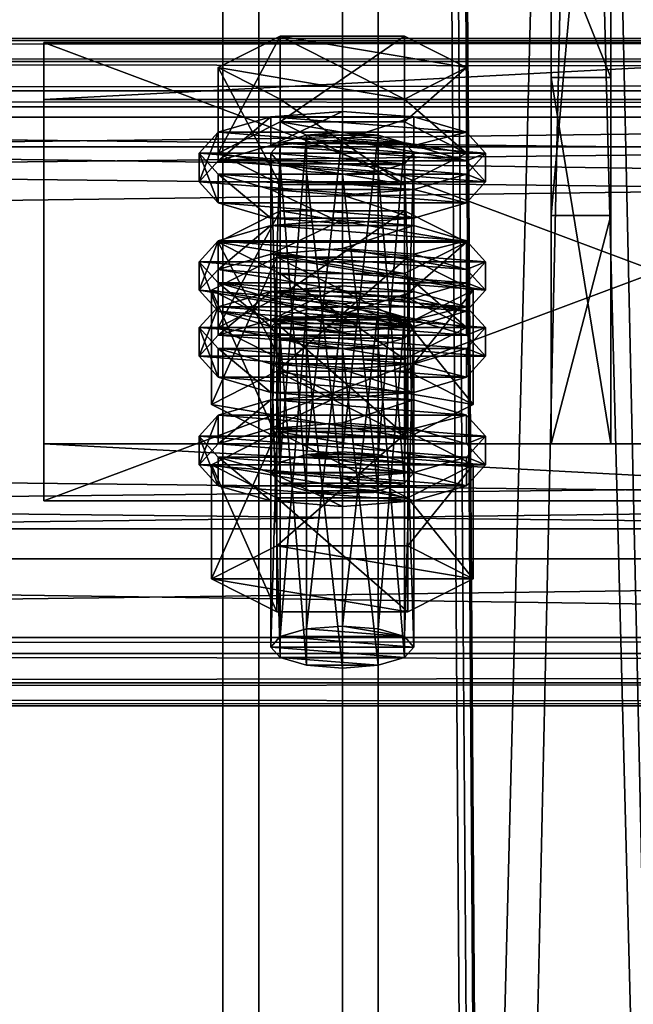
# Model space of a CAD drawing. Header units: millimetres. Extents: x 60485 to 71303, y 100 to 16900.
# Tile 384 of 656: x 68353 to 68404, y 5736 to 5819. Entities that reach past the tile are written whole.
import ezdxf

# ---------------------------------------------------------------- set-up
doc = ezdxf.new("R2010")
doc.units = ezdxf.units.MM
for name, color, linetype in [('1', 7, 'Continuous'), ('13', 7, 'Continuous'), ('3', 7, 'Continuous'), ('4', 7, 'Continuous'), ('6', 7, 'Continuous'), ('9', 7, 'Continuous')]:
    doc.layers.add(name, color=color, linetype=linetype)

msp = doc.modelspace()

# ---------------------------------------------------------------- meshes
at = {"layer": '1', "color": 7}
mesh = msp.add_polyface(dxfattribs=at)
corners = [(68397.5, 5813.958, 4758.622), (68397.5, 5783.259, 4859.034), (68402.5, 5783.259, 4859.034), (68402.5, 5813.958, 4758.622), (68397.5, 5802.388, 4864.885), (68402.5, 5802.388, 4864.885), (68397.5, 5858.848, 4782.805), (68402.5, 5858.848, 4782.805), (68397.5, 5864.696, 4763.679), (68402.5, 5864.696, 4763.679), (68397.5, 5826.444, 4751.983), (68402.5, 5826.444, 4751.983)]
mesh.append_faces([[corners[k] for k in face] for face in [(0, 2, 3, 3), (1, 5, 2, 2), (4, 7, 5, 5), (6, 9, 7, 7), (8, 11, 9, 9), (10, 3, 11, 11), (1, 6, 4, 4), (8, 0, 10, 10), (3, 9, 11, 11), (7, 2, 5, 5)]], dxfattribs={"vtx0": -1, "color": 7})
mesh.append_faces([[corners[k] for k in face] for face in [(6, 0, 8, 8), (9, 3, 7, 7)]], dxfattribs={"vtx0": -1, "vtx1": -1, "color": 7})
mesh.append_faces([[corners[k] for k in face] for face in [(6, 1, 0, 0), (7, 3, 2, 2)]], dxfattribs={"vtx0": -1, "vtx2": -1, "vtx3": -1, "color": 7})
mesh.append_faces([[corners[k] for k in face] for face in [(0, 1, 2, 2), (1, 4, 5, 5), (4, 6, 7, 7), (6, 8, 9, 9), (8, 10, 11, 11), (10, 0, 3, 3)]], dxfattribs={"vtx2": -1, "vtx3": -1, "color": 7})
at = {"layer": '13', "color": 20}
mesh = msp.add_polyface(dxfattribs=at)
corners = [(68390.392, 5800.16, 4837.955), (68369.608, 5800.16, 4837.955), (68374.804, 5802.792, 4829.348), (68374, 5780.83, 4779.76), (68374.804, 5808.484, 4785.078), (68374, 5807.607, 4787.947), (68374.804, 5781.707, 4776.892), (68377, 5809.126, 4782.978), (68377, 5782.349, 4774.791), (68380, 5809.361, 4782.209), (68374.804, 5806.729, 4790.816), (68380, 5805.852, 4793.685), (68377, 5806.087, 4792.916), (68385.196, 5806.729, 4790.816), (68386, 5807.607, 4787.947), (68385.196, 5808.484, 4785.078), (68369.608, 5807.607, 4787.947), (68374.804, 5810.238, 4779.34), (68374.804, 5817.41, 4781.533), (68369.608, 5814.779, 4790.14), (68385.196, 5817.41, 4781.533), (68385.196, 5804.975, 4796.554), (68374.804, 5804.975, 4796.554), (68374.804, 5812.147, 4798.746), (68385.196, 5812.147, 4798.746), (68368, 5805.216, 4787.216), (68369.608, 5806.97, 4781.478), (68369.608, 5809.361, 4782.209), (68368, 5807.607, 4787.947), (68374, 5808.254, 4777.278), (68374, 5810.645, 4778.009), (68380, 5808.724, 4775.74), (68380, 5811.115, 4776.471), (68380, 5801.707, 4798.692), (68374, 5802.177, 4797.154), (68374, 5804.568, 4797.885), (68380, 5804.098, 4799.423), (68369.608, 5803.462, 4792.954), (68369.608, 5805.852, 4793.685), (68390.392, 5806.97, 4781.478), (68392, 5805.216, 4787.216), (68390.392, 5803.462, 4792.954), (68386, 5802.177, 4797.154), (68386, 5804.568, 4797.885), (68390.392, 5805.852, 4793.685), (68392, 5807.607, 4787.947), (68390.392, 5809.361, 4782.209), (68374, 5799.153, 4774.495), (68380, 5802.014, 4773.689), (68374, 5801.544, 4775.226), (68386, 5801.544, 4775.226)]
mesh.append_faces([[corners[k] for k in face] for face in [(3, 4, 5, 5), (6, 7, 4, 4), (8, 9, 7, 7), (10, 11, 12, 12), (16, 18, 19, 19), (17, 20, 18, 18), (22, 19, 23, 23), (21, 16, 22, 22), (19, 24, 23, 23), (25, 27, 28, 28), (26, 30, 27, 27), (29, 32, 30, 30), (33, 35, 36, 36), (34, 38, 35, 35), (37, 28, 38, 38), (42, 34, 33, 33), (35, 43, 36, 36), (47, 48, 49, 49), (50, 49, 48, 48)]], dxfattribs={"vtx0": -1, "color": 20})
mesh.append_faces([[corners[k] for k in face] for face in [(0, 1, 2, 2), (13, 10, 5, 5), (14, 5, 4, 4), (15, 4, 7, 7), (21, 17, 16, 16), (24, 19, 18, 18), (39, 31, 29, 29), (39, 29, 26, 26), (40, 26, 25, 25), (41, 25, 37, 37), (42, 37, 34, 34), (43, 35, 38, 38), (44, 38, 28, 28), (45, 28, 27, 27), (46, 27, 30, 30)]], dxfattribs={"vtx0": -1, "vtx2": -1, "vtx3": -1, "color": 20})
mesh.append_faces([[corners[k] for k in face] for face in [(16, 17, 18, 18), (21, 22, 23, 23), (22, 16, 19, 19), (25, 26, 27, 27), (26, 29, 30, 30), (29, 31, 32, 32), (33, 34, 35, 35), (34, 37, 38, 38), (37, 25, 28, 28)]], dxfattribs={"vtx2": -1, "vtx3": -1, "color": 20})
mesh = msp.add_polyface(dxfattribs=at)
corners = [(68390.392, 5800.16, 4837.955), (68374.804, 5802.792, 4829.348), (68385.196, 5802.792, 4829.348), (68380, 5782.584, 4774.023), (68383, 5809.126, 4782.978), (68380, 5809.361, 4782.209), (68383, 5782.349, 4774.791), (68385.196, 5808.484, 4785.078), (68385.196, 5781.707, 4776.892), (68386, 5807.607, 4787.947), (68380, 5805.852, 4793.685), (68374.804, 5806.729, 4790.816), (68383, 5806.087, 4792.916), (68385.196, 5806.729, 4790.816), (68374, 5807.607, 4787.947), (68374.804, 5808.484, 4785.078), (68377, 5809.126, 4782.978), (68374.804, 5810.238, 4779.34), (68385.196, 5810.238, 4779.34), (68385.196, 5817.41, 4781.533), (68390.392, 5807.607, 4787.947), (68390.392, 5814.779, 4790.14), (68385.196, 5804.975, 4796.554), (68385.196, 5812.147, 4798.746), (68374.804, 5812.147, 4798.746), (68374.804, 5817.41, 4781.533), (68380, 5808.724, 4775.74), (68386, 5808.254, 4777.278), (68386, 5810.645, 4778.009), (68380, 5811.115, 4776.471), (68390.392, 5806.97, 4781.478), (68390.392, 5809.361, 4782.209), (68392, 5805.216, 4787.216), (68392, 5807.607, 4787.947), (68390.392, 5803.462, 4792.954), (68390.392, 5805.852, 4793.685), (68386, 5802.177, 4797.154), (68386, 5804.568, 4797.885), (68380, 5801.707, 4798.692), (68380, 5804.098, 4799.423), (68369.608, 5806.97, 4781.478), (68368, 5805.216, 4787.216), (68369.608, 5803.462, 4792.954), (68369.608, 5805.852, 4793.685), (68368, 5807.607, 4787.947), (68369.608, 5809.361, 4782.209), (68374, 5810.645, 4778.009), (68380, 5799.623, 4772.958), (68386, 5801.544, 4775.226), (68380, 5802.014, 4773.689), (68390.392, 5800.26, 4779.427), (68374, 5801.544, 4775.226)]
mesh.append_faces([[corners[k] for k in face] for face in [(0, 1, 2, 2), (3, 4, 5, 5), (6, 7, 4, 4), (8, 9, 7, 7), (4, 16, 5, 5), (18, 21, 19, 19), (20, 23, 21, 21), (22, 24, 23, 23), (17, 20, 18, 18), (21, 25, 19, 19), (26, 28, 29, 29), (27, 31, 28, 28), (30, 33, 31, 31), (32, 35, 33, 33), (34, 37, 35, 35), (36, 39, 37, 37), (26, 30, 27, 27), (28, 46, 29, 29), (47, 48, 49, 49)]], dxfattribs={"vtx0": -1, "color": 20})
mesh.append_faces([[corners[k] for k in face] for face in [(10, 11, 12, 12), (12, 11, 13, 13), (13, 14, 9, 9), (9, 15, 7, 7), (7, 16, 4, 4), (20, 17, 22, 22), (23, 25, 21, 21), (30, 40, 32, 32), (32, 41, 34, 34), (34, 42, 36, 36), (37, 43, 35, 35), (35, 44, 33, 33), (33, 45, 31, 31), (31, 46, 28, 28), (50, 51, 48, 48)]], dxfattribs={"vtx0": -1, "vtx1": -1, "color": 20})
mesh.append_faces([[corners[k] for k in face] for face in [(17, 18, 19, 19), (18, 20, 21, 21), (20, 22, 23, 23), (26, 27, 28, 28), (27, 30, 31, 31), (30, 32, 33, 33), (32, 34, 35, 35), (34, 36, 37, 37), (36, 38, 39, 39)]], dxfattribs={"vtx2": -1, "vtx3": -1, "color": 20})
mesh = msp.add_polyface(dxfattribs=at)
corners = [(68385.196, 5793.865, 4832.893), (68374.804, 5793.865, 4832.893), (68377, 5794.507, 4830.793), (68369.608, 5792.988, 4835.762), (68374.804, 5795.619, 4827.155), (68374.804, 5802.792, 4829.348), (68369.608, 5800.16, 4837.955), (68385.196, 5802.792, 4829.348), (68374.804, 5790.357, 4844.369), (68374.804, 5797.529, 4846.562), (68385.196, 5797.529, 4846.562), (68369.608, 5792.351, 4829.293), (68374, 5793.636, 4825.093), (68374, 5796.026, 4825.824), (68369.608, 5794.742, 4830.024), (68380, 5794.106, 4823.556), (68380, 5796.496, 4824.286), (68390.392, 5794.742, 4830.024), (68386, 5796.026, 4825.824), (68374, 5780.83, 4779.76), (68374.804, 5781.707, 4776.892), (68374.804, 5808.484, 4785.078), (68377, 5782.349, 4774.791), (68377, 5809.126, 4782.978), (68380, 5782.584, 4774.023), (68380, 5809.361, 4782.209), (68380, 5779.076, 4785.498), (68377, 5806.087, 4792.916), (68380, 5805.852, 4793.685), (68377, 5779.311, 4784.73), (68374.804, 5806.729, 4790.816), (68374.804, 5779.953, 4782.629), (68374, 5807.607, 4787.947), (68369.03, 5786.552, 4781.51), (68374.515, 5798.892, 4775.349), (68369.03, 5796.115, 4784.433), (68374.515, 5789.329, 4772.425), (68385.485, 5798.892, 4775.349), (68385.485, 5793.337, 4793.518), (68374.515, 5793.337, 4793.518), (68368, 5796.115, 4784.433), (68369.608, 5797.869, 4778.696), (68369.608, 5800.26, 4779.427), (68368, 5798.506, 4785.164), (68374, 5799.153, 4774.495), (68374, 5801.544, 4775.226), (68380, 5799.623, 4772.958), (68380, 5802.014, 4773.689), (68380, 5792.606, 4795.909), (68374, 5793.076, 4794.372), (68374, 5795.467, 4795.103), (68380, 5794.997, 4796.64), (68369.608, 5794.361, 4790.171), (68369.608, 5796.751, 4790.902), (68390.392, 5797.869, 4778.696), (68392, 5796.115, 4784.433), (68390.392, 5794.361, 4790.171), (68386, 5793.076, 4794.372), (68390.392, 5796.751, 4790.902), (68392, 5798.506, 4785.164), (68390.392, 5800.26, 4779.427)]
mesh.append_faces([[corners[k] for k in face] for face in [(3, 5, 6, 6), (4, 7, 5, 5), (8, 6, 9, 9), (6, 10, 9, 9), (11, 13, 14, 14), (12, 16, 13, 13), (18, 13, 16, 16), (26, 27, 28, 28), (29, 30, 27, 27), (31, 32, 30, 30), (33, 34, 35, 35), (36, 37, 34, 34), (35, 38, 39, 39), (40, 42, 43, 43), (41, 45, 42, 42), (48, 50, 51, 51), (49, 53, 50, 50), (52, 43, 53, 53), (53, 51, 50, 50)]], dxfattribs={"vtx0": -1, "color": 20})
mesh.append_faces([[corners[k] for k in face] for face in [(0, 1, 2, 2), (17, 14, 13, 13), (38, 35, 34, 34), (54, 46, 44, 44), (55, 44, 41, 41), (56, 41, 40, 40), (57, 40, 52, 52), (58, 53, 43, 43), (59, 43, 42, 42), (60, 42, 45, 45)]], dxfattribs={"vtx0": -1, "vtx2": -1, "vtx3": -1, "color": 20})
mesh.append_faces([[corners[k] for k in face] for face in [(3, 4, 5, 5), (8, 3, 6, 6), (11, 12, 13, 13), (12, 15, 16, 16), (19, 20, 21, 21), (20, 22, 23, 23), (22, 24, 25, 25), (31, 19, 32, 32), (40, 41, 42, 42), (41, 44, 45, 45), (44, 46, 47, 47), (48, 49, 50, 50), (49, 52, 53, 53), (52, 40, 43, 43)]], dxfattribs={"vtx2": -1, "vtx3": -1, "color": 20})
mesh = msp.add_polyface(dxfattribs=at)
corners = [(68385.196, 5793.865, 4832.893), (68377, 5794.507, 4830.793), (68380, 5794.742, 4830.024), (68383, 5794.507, 4830.793), (68374.804, 5795.619, 4827.155), (68385.196, 5795.619, 4827.155), (68385.196, 5802.792, 4829.348), (68390.392, 5792.988, 4835.762), (68390.392, 5800.16, 4837.955), (68385.196, 5790.357, 4844.369), (68385.196, 5797.529, 4846.562), (68374.804, 5797.529, 4846.562), (68369.608, 5800.16, 4837.955), (68380, 5794.106, 4823.556), (68386, 5793.636, 4825.093), (68386, 5796.026, 4825.824), (68380, 5796.496, 4824.286), (68390.392, 5794.742, 4830.024), (68392, 5792.988, 4835.762), (68369.608, 5794.742, 4830.024), (68374, 5796.026, 4825.824), (68380, 5782.584, 4774.023), (68383, 5782.349, 4774.791), (68383, 5809.126, 4782.978), (68385.196, 5781.707, 4776.892), (68385.196, 5808.484, 4785.078), (68386, 5780.83, 4779.76), (68386, 5807.607, 4787.947), (68385.196, 5806.729, 4790.816), (68385.196, 5779.953, 4782.629), (68383, 5806.087, 4792.916), (68383, 5779.311, 4784.73), (68380, 5805.852, 4793.685), (68374.515, 5789.329, 4772.425), (68385.485, 5789.329, 4772.425), (68385.485, 5798.892, 4775.349), (68390.97, 5796.115, 4784.433), (68385.485, 5793.337, 4793.518), (68374.515, 5798.892, 4775.349), (68380, 5799.623, 4772.958), (68386, 5799.153, 4774.495), (68386, 5801.544, 4775.226), (68390.392, 5797.869, 4778.696), (68390.392, 5800.26, 4779.427), (68392, 5796.115, 4784.433), (68392, 5798.506, 4785.164), (68390.392, 5794.361, 4790.171), (68390.392, 5796.751, 4790.902), (68386, 5793.076, 4794.372), (68386, 5795.467, 4795.103), (68380, 5794.997, 4796.64), (68374, 5799.153, 4774.495), (68369.608, 5797.869, 4778.696), (68368, 5796.115, 4784.433), (68369.608, 5796.751, 4790.902), (68368, 5798.506, 4785.164), (68369.608, 5800.26, 4779.427)]
mesh.append_faces([[corners[k] for k in face] for face in [(0, 2, 3, 3), (5, 8, 6, 6), (7, 10, 8, 8), (9, 11, 10, 10), (4, 7, 5, 5), (13, 15, 16, 16), (14, 17, 15, 15), (26, 28, 27, 27), (29, 30, 28, 28), (31, 32, 30, 30), (34, 36, 35, 35), (36, 38, 35, 35), (40, 43, 41, 41), (42, 45, 43, 43), (44, 47, 45, 45), (46, 49, 47, 47), (48, 50, 49, 49), (39, 42, 40, 40)]], dxfattribs={"vtx0": -1, "color": 20})
mesh.append_faces([[corners[k] for k in face] for face in [(10, 12, 8, 8), (18, 19, 17, 17), (17, 20, 15, 15), (37, 38, 36, 36), (42, 51, 44, 44), (44, 52, 46, 46), (46, 53, 48, 48), (50, 54, 49, 49), (49, 54, 47, 47), (47, 55, 45, 45), (45, 56, 43, 43)]], dxfattribs={"vtx0": -1, "vtx1": -1, "color": 20})
mesh.append_faces([[corners[k] for k in face] for face in [(0, 1, 2, 2)]], dxfattribs={"vtx0": -1, "vtx2": -1, "vtx3": -1, "color": 20})
mesh.append_faces([[corners[k] for k in face] for face in [(4, 5, 6, 6), (5, 7, 8, 8), (7, 9, 10, 10), (13, 14, 15, 15), (21, 22, 23, 23), (22, 24, 25, 25), (24, 26, 27, 27), (33, 34, 35, 35), (39, 40, 41, 41), (40, 42, 43, 43), (42, 44, 45, 45), (44, 46, 47, 47), (46, 48, 49, 49)]], dxfattribs={"vtx2": -1, "vtx3": -1, "color": 20})
mesh = msp.add_polyface(dxfattribs=at)
corners = [(68374, 5766.211, 4827.576), (68374.804, 5793.865, 4832.893), (68374, 5792.988, 4835.762), (68374.804, 5767.089, 4824.707), (68377, 5794.507, 4830.793), (68377, 5767.731, 4822.607), (68380, 5794.742, 4830.024), (68377, 5764.692, 4832.545), (68374.804, 5792.111, 4838.631), (68377, 5791.469, 4840.731), (68374.804, 5765.334, 4830.445), (68380, 5791.234, 4841.5), (68385.196, 5792.111, 4838.631), (68386, 5792.988, 4835.762), (68385.196, 5790.357, 4844.369), (68374.804, 5790.357, 4844.369), (68374.804, 5797.529, 4846.562), (68390.392, 5792.988, 4835.762), (68374.804, 5795.619, 4827.155), (68369.608, 5792.988, 4835.762), (68368, 5790.597, 4835.031), (68369.608, 5792.351, 4829.293), (68369.608, 5794.742, 4830.024), (68368, 5792.988, 4835.762), (68380, 5787.089, 4846.507), (68374, 5787.559, 4844.969), (68374, 5789.95, 4845.7), (68380, 5789.479, 4847.238), (68369.608, 5788.843, 4840.769), (68369.608, 5791.234, 4841.5), (68390.392, 5792.351, 4829.293), (68374, 5793.636, 4825.093), (68392, 5790.597, 4835.031), (68390.392, 5788.843, 4840.769), (68386, 5787.559, 4844.969), (68386, 5789.95, 4845.7), (68390.392, 5791.234, 4841.5), (68392, 5792.988, 4835.762), (68369.608, 5783.25, 4826.511), (68374, 5784.535, 4822.311), (68374, 5786.925, 4823.041), (68369.608, 5785.641, 4827.242), (68380, 5785.005, 4820.773), (68380, 5787.395, 4821.504), (68386, 5784.535, 4822.311), (68390.392, 5785.641, 4827.242), (68386, 5786.925, 4823.041), (68380, 5779.076, 4785.498), (68377, 5779.311, 4784.73), (68377, 5806.087, 4792.916), (68374.804, 5779.953, 4782.629), (68374.804, 5806.729, 4790.816), (68369.03, 5786.552, 4781.51), (68374.515, 5789.329, 4772.425), (68374.515, 5798.892, 4775.349), (68385.485, 5783.774, 4790.595), (68374.515, 5783.774, 4790.595), (68374.515, 5793.337, 4793.518), (68369.03, 5796.115, 4784.433), (68386, 5793.076, 4794.372), (68369.608, 5794.361, 4790.171), (68380, 5792.606, 4795.909), (68374, 5793.076, 4794.372)]
mesh.append_faces([[corners[k] for k in face] for face in [(0, 1, 2, 2), (3, 4, 1, 1), (5, 6, 4, 4), (7, 8, 9, 9), (10, 2, 8, 8), (8, 11, 9, 9), (14, 19, 15, 15), (20, 22, 23, 23), (24, 26, 27, 27), (25, 29, 26, 26), (28, 23, 29, 29), (34, 25, 24, 24), (38, 40, 41, 41), (39, 43, 40, 40), (39, 44, 42, 42), (46, 40, 43, 43), (56, 58, 57, 57), (61, 60, 62, 62)]], dxfattribs={"vtx0": -1, "color": 20})
mesh.append_faces([[corners[k] for k in face] for face in [(59, 60, 61, 61)]], dxfattribs={"vtx0": -1, "vtx1": -1, "color": 20})
mesh.append_faces([[corners[k] for k in face] for face in [(12, 8, 2, 2), (13, 2, 1, 1), (17, 18, 19, 19), (30, 31, 21, 21), (32, 21, 20, 20), (33, 20, 28, 28), (34, 28, 25, 25), (35, 26, 29, 29), (36, 29, 23, 23), (37, 23, 22, 22), (45, 41, 40, 40), (55, 53, 52, 52)]], dxfattribs={"vtx0": -1, "vtx2": -1, "vtx3": -1, "color": 20})
mesh.append_faces([[corners[k] for k in face] for face in [(14, 15, 16, 16), (20, 21, 22, 22), (24, 25, 26, 26), (25, 28, 29, 29), (28, 20, 23, 23), (38, 39, 40, 40), (39, 42, 43, 43), (47, 48, 49, 49), (48, 50, 51, 51), (52, 53, 54, 54), (55, 56, 57, 57), (56, 52, 58, 58)]], dxfattribs={"vtx2": -1, "vtx3": -1, "color": 20})
mesh = msp.add_polyface(dxfattribs=at)
corners = [(68380, 5767.966, 4821.838), (68383, 5794.507, 4830.793), (68380, 5794.742, 4830.024), (68383, 5767.731, 4822.607), (68385.196, 5793.865, 4832.893), (68385.196, 5767.089, 4824.707), (68386, 5792.988, 4835.762), (68386, 5766.211, 4827.576), (68385.196, 5792.111, 4838.631), (68385.196, 5765.334, 4830.445), (68383, 5791.469, 4840.731), (68380, 5791.234, 4841.5), (68374.804, 5792.111, 4838.631), (68374, 5792.988, 4835.762), (68374.804, 5793.865, 4832.893), (68390.392, 5792.988, 4835.762), (68369.608, 5792.988, 4835.762), (68385.196, 5790.357, 4844.369), (68386, 5793.636, 4825.093), (68390.392, 5792.351, 4829.293), (68390.392, 5794.742, 4830.024), (68392, 5790.597, 4835.031), (68392, 5792.988, 4835.762), (68390.392, 5788.843, 4840.769), (68390.392, 5791.234, 4841.5), (68386, 5787.559, 4844.969), (68386, 5789.95, 4845.7), (68380, 5787.089, 4846.507), (68380, 5789.479, 4847.238), (68374, 5793.636, 4825.093), (68380, 5794.106, 4823.556), (68369.608, 5792.351, 4829.293), (68368, 5790.597, 4835.031), (68369.608, 5788.843, 4840.769), (68374, 5789.95, 4845.7), (68369.608, 5791.234, 4841.5), (68368, 5792.988, 4835.762), (68380, 5785.005, 4820.773), (68386, 5784.535, 4822.311), (68386, 5786.925, 4823.041), (68380, 5787.395, 4821.504), (68390.392, 5783.25, 4826.511), (68390.392, 5785.641, 4827.242), (68392, 5783.887, 4832.98), (68369.608, 5785.641, 4827.242), (68374, 5786.925, 4823.041), (68386, 5780.83, 4779.76), (68385.196, 5779.953, 4782.629), (68385.196, 5806.729, 4790.816), (68383, 5779.311, 4784.73), (68383, 5806.087, 4792.916), (68380, 5779.076, 4785.498), (68380, 5805.852, 4793.685), (68385.485, 5789.329, 4772.425), (68390.97, 5786.552, 4781.51), (68390.97, 5796.115, 4784.433), (68385.485, 5783.774, 4790.595), (68385.485, 5793.337, 4793.518), (68374.515, 5793.337, 4793.518), (68374.515, 5789.329, 4772.425), (68386, 5793.076, 4794.372), (68380, 5792.606, 4795.909), (68380, 5794.997, 4796.64)]
mesh.append_faces([[corners[k] for k in face] for face in [(0, 1, 2, 2), (3, 4, 1, 1), (5, 6, 4, 4), (7, 8, 6, 6), (9, 10, 8, 8), (19, 22, 20, 20), (21, 24, 22, 22), (23, 26, 24, 24), (25, 28, 26, 26), (29, 18, 30, 30), (34, 26, 28, 28), (37, 39, 40, 40), (38, 42, 39, 39), (54, 57, 55, 55), (56, 58, 57, 57), (59, 54, 53, 53)]], dxfattribs={"vtx0": -1, "color": 20})
mesh.append_faces([[corners[k] for k in face] for face in [(11, 12, 10, 10), (10, 12, 8, 8), (8, 13, 6, 6), (6, 14, 4, 4), (15, 16, 17, 17), (18, 29, 19, 19), (19, 31, 21, 21), (21, 32, 23, 23), (23, 33, 25, 25), (26, 35, 24, 24), (24, 36, 22, 22), (43, 44, 42, 42), (42, 45, 39, 39), (54, 59, 56, 56)]], dxfattribs={"vtx0": -1, "vtx1": -1, "color": 20})
mesh.append_faces([[corners[k] for k in face] for face in [(18, 19, 20, 20), (19, 21, 22, 22), (21, 23, 24, 24), (23, 25, 26, 26), (25, 27, 28, 28), (37, 38, 39, 39), (38, 41, 42, 42), (46, 47, 48, 48), (47, 49, 50, 50), (49, 51, 52, 52), (53, 54, 55, 55), (54, 56, 57, 57), (60, 61, 62, 62)]], dxfattribs={"vtx2": -1, "vtx3": -1, "color": 20})
mesh = msp.add_polyface(dxfattribs=at)
corners = [(68374, 5766.211, 4827.576), (68374.804, 5767.089, 4824.707), (68374.804, 5793.865, 4832.893), (68377, 5767.731, 4822.607), (68377, 5794.507, 4830.793), (68380, 5767.966, 4821.838), (68380, 5794.742, 4830.024), (68380, 5764.457, 4833.314), (68377, 5764.692, 4832.545), (68377, 5791.469, 4840.731), (68380, 5791.234, 4841.5), (68374.804, 5765.334, 4830.445), (68374.804, 5792.111, 4838.631), (68374, 5792.988, 4835.762), (68385.196, 5767.089, 4824.707), (68386, 5766.211, 4827.576), (68385.196, 5765.334, 4830.445), (68383, 5764.692, 4832.545), (68369.03, 5771.933, 4829.325), (68374.515, 5774.711, 4820.24), (68374.515, 5784.274, 4823.164), (68369.03, 5781.496, 4832.249), (68385.485, 5784.274, 4823.164), (68385.485, 5769.156, 4838.41), (68374.515, 5769.156, 4838.41), (68374.515, 5778.719, 4841.334), (68390.97, 5771.933, 4829.325), (68385.485, 5778.719, 4841.334), (68368, 5781.496, 4832.249), (68369.608, 5783.25, 4826.511), (68369.608, 5785.641, 4827.242), (68368, 5783.887, 4832.98), (68380, 5777.988, 4843.724), (68374, 5778.458, 4842.187), (68374, 5780.849, 4842.918), (68380, 5780.379, 4844.455), (68369.608, 5779.742, 4837.987), (68369.608, 5782.133, 4838.717), (68390.392, 5783.25, 4826.511), (68374, 5784.535, 4822.311), (68392, 5781.496, 4832.249), (68390.392, 5779.742, 4837.987), (68386, 5778.458, 4842.187), (68386, 5780.849, 4842.918), (68390.392, 5782.133, 4838.717), (68392, 5783.887, 4832.98), (68386, 5780.83, 4779.76), (68377, 5782.349, 4774.791), (68374.804, 5781.707, 4776.892), (68374, 5780.83, 4779.76), (68385.196, 5779.953, 4782.629), (68374.804, 5779.953, 4782.629), (68383, 5779.311, 4784.73), (68377, 5779.311, 4784.73), (68385.485, 5783.774, 4790.595), (68369.03, 5786.552, 4781.51), (68374.515, 5783.774, 4790.595)]
mesh.append_faces([[corners[k] for k in face] for face in [(7, 9, 10, 10), (17, 8, 7, 7), (18, 20, 21, 21), (19, 22, 20, 20), (24, 21, 25, 25), (23, 18, 24, 24), (21, 27, 25, 25), (28, 30, 31, 31), (32, 34, 35, 35), (33, 37, 34, 34), (36, 31, 37, 37), (54, 55, 56, 56)]], dxfattribs={"vtx0": -1, "color": 20})
mesh.append_faces([[corners[k] for k in face] for face in [(14, 5, 3, 3), (14, 3, 1, 1), (15, 1, 0, 0), (16, 0, 11, 11), (17, 11, 8, 8), (26, 19, 18, 18), (27, 21, 20, 20), (38, 39, 29, 29), (40, 29, 28, 28), (41, 28, 36, 36), (42, 36, 33, 33), (43, 34, 37, 37), (44, 37, 31, 31), (45, 31, 30, 30), (46, 47, 48, 48), (46, 48, 49, 49), (50, 49, 51, 51), (52, 51, 53, 53)]], dxfattribs={"vtx0": -1, "vtx2": -1, "vtx3": -1, "color": 20})
mesh.append_faces([[corners[k] for k in face] for face in [(0, 1, 2, 2), (1, 3, 4, 4), (3, 5, 6, 6), (7, 8, 9, 9), (8, 11, 12, 12), (11, 0, 13, 13), (18, 19, 20, 20), (23, 24, 25, 25), (24, 18, 21, 21), (28, 29, 30, 30), (32, 33, 34, 34), (33, 36, 37, 37), (36, 28, 31, 31)]], dxfattribs={"vtx2": -1, "vtx3": -1, "color": 20})
mesh = msp.add_polyface(dxfattribs=at)
corners = [(68380, 5767.966, 4821.838), (68383, 5767.731, 4822.607), (68383, 5794.507, 4830.793), (68385.196, 5767.089, 4824.707), (68385.196, 5793.865, 4832.893), (68386, 5766.211, 4827.576), (68386, 5792.988, 4835.762), (68385.196, 5765.334, 4830.445), (68385.196, 5792.111, 4838.631), (68383, 5764.692, 4832.545), (68383, 5791.469, 4840.731), (68380, 5764.457, 4833.314), (68380, 5791.234, 4841.5), (68374.804, 5767.089, 4824.707), (68374, 5766.211, 4827.576), (68374.804, 5765.334, 4830.445), (68374.515, 5774.711, 4820.24), (68385.485, 5774.711, 4820.24), (68385.485, 5784.274, 4823.164), (68390.97, 5771.933, 4829.325), (68390.97, 5781.496, 4832.249), (68385.485, 5769.156, 4838.41), (68385.485, 5778.719, 4841.334), (68374.515, 5778.719, 4841.334), (68369.03, 5771.933, 4829.325), (68374.515, 5784.274, 4823.164), (68390.392, 5783.25, 4826.511), (68392, 5781.496, 4832.249), (68392, 5783.887, 4832.98), (68390.392, 5785.641, 4827.242), (68390.392, 5779.742, 4837.987), (68390.392, 5782.133, 4838.717), (68386, 5778.458, 4842.187), (68386, 5780.849, 4842.918), (68380, 5777.988, 4843.724), (68380, 5780.379, 4844.455), (68386, 5784.535, 4822.311), (68374, 5784.535, 4822.311), (68369.608, 5783.25, 4826.511), (68368, 5781.496, 4832.249), (68369.608, 5779.742, 4837.987), (68374, 5778.458, 4842.187), (68374, 5780.849, 4842.918), (68369.608, 5782.133, 4838.717), (68368, 5783.887, 4832.98), (68377, 5782.349, 4774.791), (68383, 5782.349, 4774.791), (68380, 5782.584, 4774.023), (68385.196, 5781.707, 4776.892), (68386, 5780.83, 4779.76), (68374, 5780.83, 4779.76), (68385.196, 5779.953, 4782.629), (68374.804, 5779.953, 4782.629), (68383, 5779.311, 4784.73), (68377, 5779.311, 4784.73), (68380, 5779.076, 4785.498)]
mesh.append_faces([[corners[k] for k in face] for face in [(9, 12, 10, 10), (0, 3, 1, 1), (17, 20, 18, 18), (19, 22, 20, 20), (21, 23, 22, 22), (16, 19, 17, 17), (20, 25, 18, 18), (26, 28, 29, 29), (27, 31, 28, 28), (30, 33, 31, 31), (32, 35, 33, 33), (32, 41, 34, 34), (42, 33, 35, 35), (45, 46, 47, 47), (53, 54, 55, 55)]], dxfattribs={"vtx0": -1, "color": 20})
mesh.append_faces([[corners[k] for k in face] for face in [(3, 13, 5, 5), (5, 14, 7, 7), (7, 15, 9, 9), (19, 24, 21, 21), (22, 25, 20, 20), (36, 37, 26, 26), (26, 38, 27, 27), (27, 39, 30, 30), (30, 40, 32, 32), (33, 43, 31, 31), (31, 44, 28, 28), (46, 45, 48, 48), (48, 45, 49, 49), (49, 50, 51, 51), (51, 52, 53, 53)]], dxfattribs={"vtx0": -1, "vtx1": -1, "color": 20})
mesh.append_faces([[corners[k] for k in face] for face in [(0, 1, 2, 2), (1, 3, 4, 4), (3, 5, 6, 6), (5, 7, 8, 8), (7, 9, 10, 10), (9, 11, 12, 12), (16, 17, 18, 18), (17, 19, 20, 20), (19, 21, 22, 22), (26, 27, 28, 28), (27, 30, 31, 31), (30, 32, 33, 33), (32, 34, 35, 35)]], dxfattribs={"vtx2": -1, "vtx3": -1, "color": 20})
at = {"layer": '3', "color": 91}
mesh = msp.add_polyface(dxfattribs=at)
corners = [(68370, 8485, 5564.7), (68430, 8485, 5564.7), (68430, 145.041, 3014.919), (68370, 145.041, 3014.919), (68370, 271.84, 2970.03), (68430, 271.84, 2970.03), (68430, 8485, 5481.045), (68370, 8485, 5481.045), (68370, 145.041, 2970.03), (68427, 8485, 5484.182), (68373, 8485, 5484.182), (68373, 8485, 5561.563), (68427, 8485, 5561.563), (68373, 145.041, 3011.782), (68427, 145.041, 3011.782), (68373, 261.579, 2970.03), (68373, 145.041, 2970.03), (68427, 261.579, 2970.03), (68427, 145.041, 2970.03), (68430, 145.041, 2970.03)]
mesh.append_faces([[corners[k] for k in face] for face in [(0, 2, 3, 3), (4, 6, 7, 7), (4, 3, 8, 8), (0, 4, 7, 7), (12, 13, 14, 14), (15, 11, 10, 10), (13, 15, 16, 16), (17, 10, 9, 9), (17, 14, 18, 18), (12, 17, 9, 9), (8, 13, 16, 16), (18, 2, 19, 19), (5, 1, 6, 6), (2, 5, 19, 19), (5, 18, 19, 19), (15, 8, 16, 16)]], dxfattribs={"vtx0": -1, "color": 91})
mesh.append_faces([[corners[k] for k in face] for face in [(3, 4, 0, 0), (0, 11, 1, 1), (11, 7, 10, 10), (10, 7, 9, 9), (1, 12, 6, 6), (12, 1, 11, 11), (6, 9, 7, 7), (11, 15, 13, 13), (14, 17, 12, 12), (2, 14, 3, 3), (3, 13, 8, 8), (1, 5, 2, 2), (18, 5, 17, 17), (17, 5, 15, 15), (8, 15, 4, 4), (4, 15, 5, 5)]], dxfattribs={"vtx0": -1, "vtx1": -1, "color": 91})
mesh.append_faces([[corners[k] for k in face] for face in [(11, 0, 7, 7), (6, 12, 9, 9), (2, 18, 14, 14), (3, 14, 13, 13)]], dxfattribs={"vtx0": -1, "vtx2": -1, "vtx3": -1, "color": 91})
mesh.append_faces([[corners[k] for k in face] for face in [(0, 1, 2, 2), (4, 5, 6, 6), (12, 11, 13, 13), (17, 15, 10, 10)]], dxfattribs={"vtx2": -1, "vtx3": -1, "color": 91})
mesh = msp.add_polyface(dxfattribs=at)
corners = [(68445, 5812.1, 4747.597), (68355, 5812.1, 4747.597), (68355, 5778.477, 4857.572), (68445, 5778.477, 4857.572), (68355, 5816.881, 4749.059), (68355, 5783.259, 4859.034), (68445, 5816.881, 4749.059), (68445, 5783.259, 4859.034)]
mesh.append_faces([[corners[k] for k in face] for face in [(0, 2, 3, 3), (1, 5, 2, 2), (4, 7, 5, 5), (6, 3, 7, 7), (1, 6, 4, 4), (3, 5, 7, 7)]], dxfattribs={"vtx0": -1, "color": 91})
mesh.append_faces([[corners[k] for k in face] for face in [(0, 1, 2, 2), (1, 4, 5, 5), (4, 6, 7, 7), (6, 0, 3, 3), (1, 0, 6, 6), (3, 2, 5, 5)]], dxfattribs={"vtx2": -1, "vtx3": -1, "color": 91})
at = {"layer": '4', "color": 171}
mesh = msp.add_polyface(dxfattribs=at)
corners = [(68383, 6762.817, 4954.521), (68417, 6762.817, 4954.521), (68417, 5199.164, 3030.03), (68383, 5199.164, 3030.03), (68417, 6670.244, 4926.218), (68417, 5129.586, 3030.03), (68383, 6670.244, 4926.218), (68383, 5129.586, 3030.03), (68380, 6767.96, 4956.093), (68380, 6665.101, 4924.646), (68380, 5125.721, 3030.03), (68380, 5203.029, 3030.03), (68420, 6665.101, 4924.646), (68420, 5125.721, 3030.03), (68420, 6767.96, 4956.093), (68420, 5203.029, 3030.03)]
mesh.append_faces([[corners[k] for k in face] for face in [(0, 2, 3, 3), (1, 5, 2, 2), (4, 7, 5, 5), (6, 3, 7, 7), (8, 10, 11, 11), (9, 13, 10, 10), (12, 15, 13, 13), (14, 11, 15, 15)]], dxfattribs={"vtx0": -1, "color": 171})
mesh.append_faces([[corners[k] for k in face] for face in [(9, 6, 12, 12), (6, 8, 0, 0), (0, 8, 1, 1), (12, 4, 14, 14), (4, 12, 6, 6), (14, 1, 8, 8), (11, 3, 15, 15), (3, 10, 7, 7), (7, 10, 5, 5), (15, 2, 13, 13), (2, 15, 3, 3), (13, 5, 10, 10)]], dxfattribs={"vtx0": -1, "vtx1": -1, "color": 171})
mesh.append_faces([[corners[k] for k in face] for face in [(6, 9, 8, 8), (14, 4, 1, 1), (3, 11, 10, 10), (13, 2, 5, 5)]], dxfattribs={"vtx0": -1, "vtx2": -1, "vtx3": -1, "color": 171})
mesh.append_faces([[corners[k] for k in face] for face in [(0, 1, 2, 2), (1, 4, 5, 5), (4, 6, 7, 7), (6, 0, 3, 3), (8, 9, 10, 10), (9, 12, 13, 13), (12, 14, 15, 15), (14, 8, 11, 11)]], dxfattribs={"vtx2": -1, "vtx3": -1, "color": 171})
at = {"layer": '6', "color": 2}
mesh = msp.add_polyface(dxfattribs=at)
corners = [(68373, 8445, 2973.03), (68427, 8445, 2973.03), (68427, 281.652, 2973.03), (68373, 281.652, 2973.03), (68427, 8445, 3027.03), (68427, 458.279, 3027.03), (68373, 8445, 3027.03), (68373, 458.279, 3027.03), (68370, 8445, 2970.03), (68370, 8445, 3030.03), (68370, 468.091, 3030.03), (68370, 271.84, 2970.03), (68430, 8445, 3030.03), (68430, 468.091, 3030.03), (68430, 8445, 2970.03), (68430, 271.84, 2970.03)]
mesh.append_faces([[corners[k] for k in face] for face in [(0, 2, 3, 3), (1, 5, 2, 2), (4, 7, 5, 5), (6, 3, 7, 7), (8, 10, 11, 11), (9, 13, 10, 10), (12, 15, 13, 13), (14, 11, 15, 15)]], dxfattribs={"vtx0": -1, "color": 2})
mesh.append_faces([[corners[k] for k in face] for face in [(9, 6, 12, 12), (6, 8, 0, 0), (0, 8, 1, 1), (12, 4, 14, 14), (4, 12, 6, 6), (14, 1, 8, 8), (11, 3, 15, 15), (3, 10, 7, 7), (7, 10, 5, 5), (15, 2, 13, 13), (2, 15, 3, 3), (13, 5, 10, 10)]], dxfattribs={"vtx0": -1, "vtx1": -1, "color": 2})
mesh.append_faces([[corners[k] for k in face] for face in [(6, 9, 8, 8), (14, 4, 1, 1), (3, 11, 10, 10), (13, 2, 5, 5)]], dxfattribs={"vtx0": -1, "vtx2": -1, "vtx3": -1, "color": 2})
mesh.append_faces([[corners[k] for k in face] for face in [(0, 1, 2, 2), (1, 4, 5, 5), (4, 6, 7, 7), (6, 0, 3, 3), (8, 9, 10, 10), (9, 12, 13, 13), (12, 14, 15, 15), (14, 8, 11, 11)]], dxfattribs={"vtx2": -1, "vtx3": -1, "color": 2})
at = {"layer": '9', "color": 243}
mesh = msp.add_polyface(dxfattribs=at)
corners = [(68700, 5765.688, 4738.634), (68700, 5810.632, 4752.382), (65500, 5810.632, 4752.382), (65500, 5765.688, 4738.634), (68700, 5776.116, 4865.221), (65500, 5776.116, 4865.221), (68700, 5811.498, 4876.044), (65500, 5811.498, 4876.044), (68700, 5815.301, 4863.612), (65500, 5815.301, 4863.612), (68700, 5817.213, 4864.197), (65500, 5817.213, 4864.197), (68700, 5812.826, 4878.541), (65500, 5812.826, 4878.541), (68700, 5773.619, 4866.548), (65500, 5773.619, 4866.548), (68700, 5808.134, 4753.709), (65500, 5808.134, 4753.709), (68700, 5767.015, 4741.132), (65500, 5767.015, 4741.132), (68700, 5763.212, 4753.563), (65500, 5763.212, 4753.563), (68700, 5761.3, 4752.978), (65500, 5761.3, 4752.978)]
mesh.append_faces([[corners[k] for k in face] for face in [(0, 2, 3, 3), (1, 5, 2, 2), (4, 7, 5, 5), (6, 9, 7, 7), (8, 11, 9, 9), (10, 13, 11, 11), (12, 15, 13, 13), (14, 17, 15, 15), (16, 19, 17, 17), (18, 21, 19, 19), (20, 23, 21, 21), (22, 3, 23, 23), (20, 0, 22, 22), (8, 12, 10, 10), (11, 7, 9, 9), (3, 21, 23, 23)]], dxfattribs={"vtx0": -1, "color": 243})
mesh.append_faces([[corners[k] for k in face] for face in [(1, 16, 4, 4), (16, 0, 18, 18), (18, 0, 20, 20), (12, 6, 14, 14), (21, 3, 19, 19), (19, 2, 17, 17), (17, 2, 15, 15), (15, 5, 13, 13)]], dxfattribs={"vtx0": -1, "vtx1": -1, "color": 243})
mesh.append_faces([[corners[k] for k in face] for face in [(16, 1, 0, 0), (4, 16, 14, 14), (12, 8, 6, 6), (14, 6, 4, 4), (7, 11, 13, 13), (19, 3, 2, 2), (15, 2, 5, 5), (13, 5, 7, 7)]], dxfattribs={"vtx0": -1, "vtx2": -1, "vtx3": -1, "color": 243})
mesh.append_faces([[corners[k] for k in face] for face in [(0, 1, 2, 2), (1, 4, 5, 5), (4, 6, 7, 7), (6, 8, 9, 9), (8, 10, 11, 11), (10, 12, 13, 13), (12, 14, 15, 15), (14, 16, 17, 17), (16, 18, 19, 19), (18, 20, 21, 21), (20, 22, 23, 23), (22, 0, 3, 3)]], dxfattribs={"vtx2": -1, "vtx3": -1, "color": 243})
mesh = msp.add_polyface(dxfattribs=at)
corners = [(71300, 5765.688, 4738.634), (71300, 5810.632, 4752.382), (68100, 5810.632, 4752.382), (68100, 5765.688, 4738.634), (71300, 5776.116, 4865.221), (68100, 5776.116, 4865.221), (71300, 5811.498, 4876.044), (68100, 5811.498, 4876.044), (71300, 5815.301, 4863.612), (68100, 5815.301, 4863.612), (71300, 5817.213, 4864.197), (68100, 5817.213, 4864.197), (71300, 5812.826, 4878.541), (68100, 5812.826, 4878.541), (71300, 5773.619, 4866.548), (68100, 5773.619, 4866.548), (71300, 5808.134, 4753.709), (68100, 5808.134, 4753.709), (71300, 5767.015, 4741.132), (68100, 5767.015, 4741.132), (71300, 5763.212, 4753.563), (68100, 5763.212, 4753.563), (71300, 5761.3, 4752.978), (68100, 5761.3, 4752.978)]
mesh.append_faces([[corners[k] for k in face] for face in [(0, 2, 3, 3), (1, 5, 2, 2), (4, 7, 5, 5), (6, 9, 7, 7), (8, 11, 9, 9), (10, 13, 11, 11), (12, 15, 13, 13), (14, 17, 15, 15), (16, 19, 17, 17), (18, 21, 19, 19), (20, 23, 21, 21), (22, 3, 23, 23), (8, 12, 10, 10), (11, 7, 9, 9)]], dxfattribs={"vtx0": -1, "color": 243})
mesh.append_faces([[corners[k] for k in face] for face in [(12, 6, 14, 14), (14, 1, 16, 16), (16, 0, 18, 18), (3, 19, 23, 23), (19, 2, 17, 17), (17, 2, 15, 15), (15, 5, 13, 13), (13, 7, 11, 11)]], dxfattribs={"vtx0": -1, "vtx1": -1, "color": 243})
mesh.append_faces([[corners[k] for k in face] for face in [(12, 8, 6, 6), (14, 6, 4, 4), (14, 4, 1, 1), (16, 1, 0, 0), (18, 0, 22, 22), (19, 3, 2, 2), (15, 2, 5, 5), (13, 5, 7, 7)]], dxfattribs={"vtx0": -1, "vtx2": -1, "vtx3": -1, "color": 243})
mesh.append_faces([[corners[k] for k in face] for face in [(21, 23, 19, 19)]], dxfattribs={"vtx1": -1, "color": 243})
mesh.append_faces([[corners[k] for k in face] for face in [(0, 1, 2, 2), (1, 4, 5, 5), (4, 6, 7, 7), (6, 8, 9, 9), (8, 10, 11, 11), (10, 12, 13, 13), (12, 14, 15, 15), (14, 16, 17, 17), (16, 18, 19, 19), (18, 20, 21, 21), (20, 22, 23, 23), (22, 0, 3, 3), (22, 20, 18, 18)]], dxfattribs={"vtx2": -1, "vtx3": -1, "color": 243})

doc.saveas('drawing.dxf')
